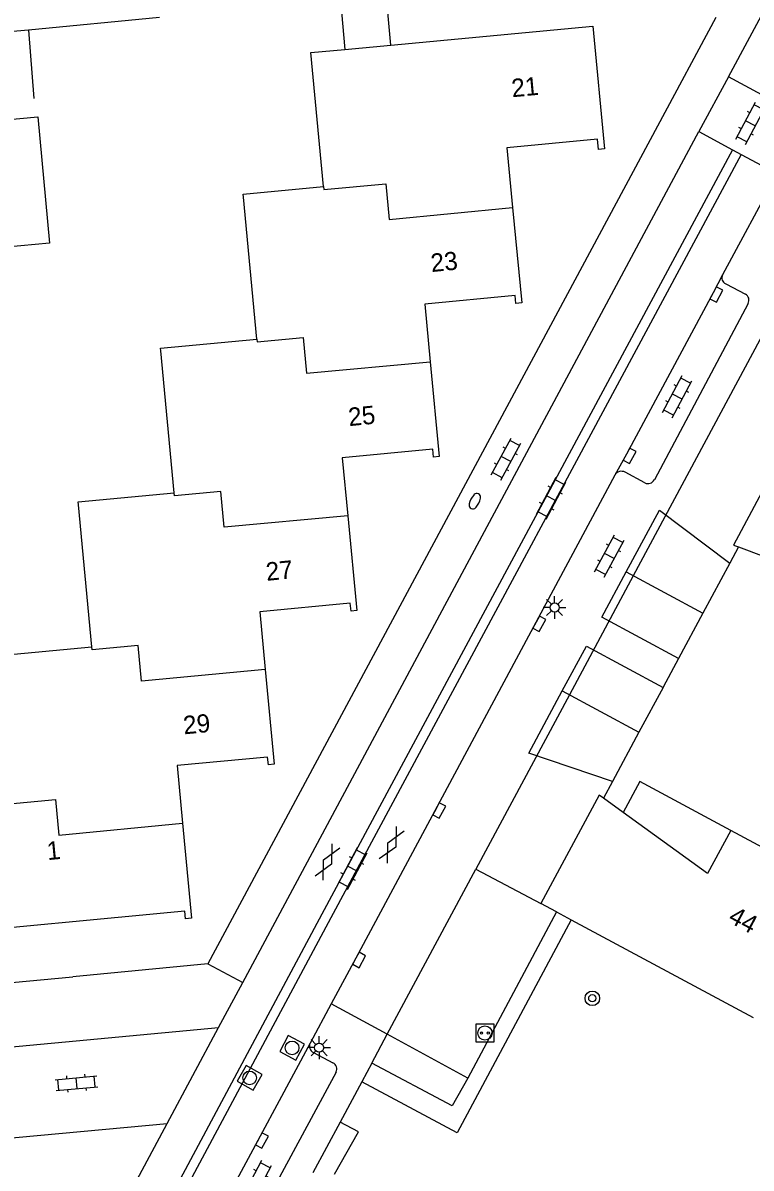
# Model space of a CAD drawing. Extents: x 124000 to 128010, y 398999 to 403000.
# Drawn here: x 127171.9 to 127211.9, y 400436.8 to 400499.7 of the extents above; entities that cross this region are included whole.
import ezdxf

# ---------------------------------------------------------------- set-up
doc = ezdxf.new("R2010")
doc.units = 0
for name, color, linetype in [('gg-afsc-muur', 7, 'Continuous'), ('gg-anno-huisnummerreeks BGT', 7, 'Continuous'), ('gg-bbg-bijgebouw', 7, 'Continuous'), ('gg-bbg-hoofdgebouw', 7, 'Continuous'), ('gg-bbg-luifel en loopbrug', 7, 'Continuous'), ('gg-bbg-tussenscheiding', 7, 'Continuous'), ('gg-knt-verharding', 7, 'Continuous'), ('gg-knt-verharding nz', 7, 'Continuous'), ('gt-grn-groengrens', 7, 'Continuous'), ('gt-grn-vlakafsluiter', 7, 'Continuous'), ('gt-grn-weggrens', 7, 'Continuous'), ('gt-symb-boom', 7, 'Continuous'), ('gt-symb-brandkraan', 7, 'Continuous'), ('gt-symb-gesloten verharding', 7, 'Continuous'), ('gt-symb-klinker verharding', 7, 'Continuous'), ('gt-symb-kolk', 7, 'Continuous'), ('gt-symb-laadpunt elektrisch vervoer', 7, 'Continuous'), ('gt-symb-lichtmast', 7, 'Continuous'), ('gt-symb-rioolschacht', 7, 'Continuous')]:
    doc.layers.add(name, color=color, linetype=linetype)

# ---------------------------------------------------------------- blocks, each defined once
blk = doc.blocks.new('gt0-KL1')
at = {"layer": 'gt-symb-klinker verharding'}
for p, q in [((-1.15, 0.3), (1.15, 0.3)), ((-1, -0.3), (-1, 0.3)), ((-0.5, 0.3), (-0.5, 0.45)), ((0, -0.3), (0, 0.3)), ((0.5, 0.3), (0.5, 0.45)), ((1, -0.3), (1, 0.3)), ((-1.15, -0.3), (1.15, -0.3)), ((-0.5, -0.45), (-0.5, -0.3)), ((0.5, -0.45), (0.5, -0.3))]:
    blk.add_line(p, q, dxfattribs=at)
blk = doc.blocks.new('gt0-KOLK')
at = {"layer": 'gt-symb-kolk'}
blk.add_lwpolyline([(0, 0), (0.375, 0), (0.375, 0.4), (-0.375, 0.4), (-0.375, 0), (0, 0)], dxfattribs=at)
blk = doc.blocks.new('gt0-BOOM')
at = {"layer": 'gt-symb-boom'}
for radius in [0.4, 0.2]:
    blk.add_circle((0, 0), radius, dxfattribs=at)
blk = doc.blocks.new('gt0-LMAST')
at = {"layer": 'gt-symb-lichtmast'}
for p, q in [((-0.182, 0.173), (-0.447, 0.438)), ((-0.005, 0.246), (-0.005, 0.621)), ((0.172, 0.173), (0.437, 0.438)), ((-0.255, -0.004), (-0.63, -0.004)), ((-0.182, -0.181), (-0.447, -0.446)), ((-0.005, -0.254), (-0.005, -0.629)), ((0.437, -0.446), (0.172, -0.181)), ((0.245, -0.004), (0.62, -0.004))]:
    blk.add_line(p, q, dxfattribs=at)
blk.add_circle((-0.005, -0.004), 0.25, dxfattribs=at)
blk = doc.blocks.new('gt0-RS')
at = {"layer": 'gt-symb-rioolschacht'}
blk.add_lwpolyline([(-0.5, -0.5), (0.5, -0.5), (0.5, 0.5), (-0.5, 0.5)], close=True, dxfattribs=at)
blk.add_circle((0, 0), 0.375, dxfattribs=at)
blk = doc.blocks.new('gt0-LEV')
at = {"layer": 'gt-symb-laadpunt elektrisch vervoer'}
blk.add_lwpolyline([(-0.486, 0.501), (0.486, 0.501), (0.486, -0.499), (-0.486, -0.499)], close=True, dxfattribs=at)
for centre, radius in [((0, 0), 0.393), ((-0.186, 0), 0.0566), ((0.186, 0), 0.0566)]:
    blk.add_circle(centre, radius, dxfattribs=at)
blk = doc.blocks.new('gt0-GESVH1')
at = {"layer": 'gt-symb-gesloten verharding'}
for p, q in [((-0.992, -0.261), (0.008, 0.239)), ((0.008, -0.261), (-0.992, 0.239)), ((0.008, 0.239), (1.008, -0.261)), ((1.008, 0.239), (0.008, -0.261))]:
    blk.add_line(p, q, dxfattribs=at)
blk = doc.blocks.new('gt0-BR')
at = {"layer": 'gt-symb-brandkraan'}
for centre, radius, start, end in [((-0.244, 0), 0.206, 107.56694, 252.43307), ((0.599, -2.664), 3, 106.89205, 107.56694), ((0, -0.691), 0.938, 73.10799, 106.89205), ((-0.599, -2.664), 3, 72.43309, 73.10799), ((0.244, 0), 0.206, 287.56695, 72.43309), ((0.599, 2.664), 3, 252.43307, 253.10797), ((0, 0.691), 0.938, 253.10797, 286.89206), ((-0.599, 2.664), 3, 286.89206, 287.56695)]:
    blk.add_arc(centre, radius, start, end, dxfattribs=at)

msp = doc.modelspace()

# ---------------------------------------------------------------- linework, layer by layer
at = {"layer": 'gg-afsc-muur'}
for p, q in [((127179.446, 400500), (127172.246, 400499.317)), ((127172.246, 400499.317), (127172.543, 400495.549)), ((127211.255, 400470.929), (127210.776, 400470.038)), ((127207.118, 400463.231), (127207.11, 400463.215)), ((127204.333, 400458.048), (127203.837, 400457.126)), ((127160.879, 400446.008), (127174.683, 400447.326))]:
    msp.add_line(p, q, dxfattribs=at)
at = {"layer": 'gg-bbg-bijgebouw'}
msp.add_lwpolyline([(127169.58, 400494.253), (127172.766, 400494.551), (127173.405, 400487.61), (127170.229, 400487.314)], dxfattribs=at)
at = {"layer": 'gg-bbg-hoofdgebouw'}
for p, q in [((127189.629, 400498.25), (127192.149, 400498.487)), ((127184.788, 400482.346), (127184.055, 400490.143)), ((127180.254, 400473.895), (127179.522, 400481.691)), ((127175.723, 400465.434), (127174.989, 400473.24)), ((127204.916, 400456.346), (127203.837, 400457.126)), ((127216.082, 400452.543), (127210.838, 400455.355)), ((127201.251, 400450.878), (127200.389, 400451.341)), ((127201.251, 400450.878), (127202.065, 400450.441)), ((127202.065, 400450.441), (127212.065, 400445.077))]:
    msp.add_line(p, q, dxfattribs=at)
for points in [[(127192.149, 400498.487), (127203.258, 400499.53), (127203.89, 400492.798), (127203.571, 400492.765), (127203.517, 400493.324), (127198.535, 400492.85), (127198.847, 400489.573)], [(127188.455, 400490.716), (127187.764, 400498.075), (127189.629, 400498.25)], [(127184.055, 400490.143), (127184.04, 400490.302), (127188.455, 400490.716)], [(127198.847, 400489.573), (127199.346, 400484.337), (127199.028, 400484.306), (127198.988, 400484.739), (127194.018, 400484.269), (127194.321, 400481.096)], [(127179.522, 400481.691), (127179.507, 400481.851), (127184.788, 400482.346)], [(127194.321, 400481.096), (127194.817, 400475.89), (127194.498, 400475.858), (127194.458, 400476.289), (127189.486, 400475.817), (127189.789, 400472.641)], [(127214.085, 400476.84), (127210.974, 400471.034), (127211.255, 400470.929)], [(127174.989, 400473.24), (127174.974, 400473.399), (127180.254, 400473.895)], [(127189.789, 400472.641), (127190.286, 400467.435), (127189.968, 400467.405), (127189.928, 400467.833), (127184.954, 400467.363), (127185.252, 400464.205)], [(127211.255, 400470.929), (127217.863, 400468.451), (127216.584, 400466.086), (127221.825, 400463.273)], [(127170.466, 400464.682), (127170.442, 400464.938), (127175.723, 400465.434)], [(127185.252, 400464.205), (127185.744, 400458.988), (127185.423, 400458.958), (127185.386, 400459.382), (127180.415, 400458.921), (127180.712, 400455.758)], [(127203.837, 400457.126), (127203.594, 400457.302), (127200.389, 400451.341)], [(127180.712, 400455.758), (127181.201, 400450.541), (127180.88, 400450.511), (127180.839, 400450.929), (127166.553, 400449.563), (127165.9, 400456.484), (127168.228, 400456.703)], [(127210.838, 400455.355), (127209.556, 400452.991), (127204.916, 400456.346)]]:
    msp.add_lwpolyline(points, dxfattribs=at)
at = {"layer": 'gg-bbg-luifel en loopbrug'}
for p, q in [((127192.149, 400498.487), (127191.902, 400501.174)), ((127189.384, 400500.937), (127189.629, 400498.25)), ((127210.776, 400470.038), (127209.3, 400467.291)), ((127205.083, 400469.555), (127209.3, 400467.291)), ((127209.3, 400467.291), (127207.964, 400464.805)), ((127201.575, 400463.017), (127205.788, 400460.755)), ((127207.11, 400463.215), (127205.788, 400460.755)), ((127205.788, 400460.755), (127204.333, 400458.048))]:
    msp.add_line(p, q, dxfattribs=at)
for points in [[(127205.083, 400469.555), (127206.906, 400472.947), (127210.776, 400470.038)], [(127207.964, 400464.805), (127203.747, 400467.071), (127205.083, 400469.555)], [(127201.575, 400463.017), (127202.901, 400465.477), (127207.11, 400463.215)], [(127204.333, 400458.048), (127199.735, 400459.606), (127201.575, 400463.017)], [(127210.838, 400455.355), (127205.826, 400458.043), (127204.916, 400456.346)]]:
    msp.add_lwpolyline(points, dxfattribs=at)
at = {"layer": 'gg-bbg-tussenscheiding'}
for points in [[(127188.455, 400490.716), (127188.47, 400490.557), (127191.871, 400490.876), (127192.055, 400488.915), (127198.847, 400489.573)], [(127184.788, 400482.346), (127184.803, 400482.187), (127187.338, 400482.425), (127187.522, 400480.463), (127194.321, 400481.096)], [(127189.789, 400472.641), (127182.989, 400472.013), (127182.805, 400473.974), (127180.269, 400473.736), (127180.254, 400473.895)], [(127185.252, 400464.205), (127178.456, 400463.562), (127178.273, 400465.513), (127175.738, 400465.275), (127175.723, 400465.434)], [(127171.191, 400456.982), (127171.206, 400456.823), (127173.73, 400457.061), (127173.915, 400455.099), (127180.712, 400455.758)]]:
    msp.add_lwpolyline(points, dxfattribs=at)
at = {"layer": 'gg-knt-verharding'}
for p, q in [((127210.708, 400496.746), (127214.23, 400503.299)), ((127210.013, 400500), (127182.097, 400448.034)), ((127172.246, 400499.317), (127169.133, 400499.028)), ((127210.708, 400496.746), (127209.08, 400493.738)), ((127212.537, 400495.753), (127210.708, 400496.746)), ((127184.014, 400447.006), (127209.08, 400493.738)), ((127209.08, 400493.738), (127210.932, 400492.738)), ((127210.932, 400492.738), (127211.396, 400492.488)), ((127211.396, 400492.488), (127213.368, 400491.423)), ((127213.368, 400491.423), (127210.372, 400485.878)), ((127215.577, 400488.181), (127205.471, 400469.347)), ((127210.559, 400485.372), (127211.639, 400484.808)), ((127211.78, 400484.299), (127206.634, 400474.622)), ((127206.101, 400474.446), (127205.025, 400475.028)), ((127205.471, 400469.347), (127201.963, 400462.809)), ((127201.963, 400462.809), (127196.827, 400453.236)), ((127196.827, 400453.236), (127200.389, 400451.341)), ((127201.251, 400450.878), (127196.377, 400441.753)), ((127182.097, 400448.034), (127174.683, 400447.326)), ((127182.684, 400444.527), (127184.014, 400447.006)), ((127188.879, 400445.83), (127187.713, 400443.68)), ((127179.862, 400439.27), (127182.684, 400444.527)), ((127187.713, 400443.68), (127181.526, 400432.138)), ((127187.908, 400443.157), (127188.971, 400442.593)), ((127189.141, 400442.089), (127183.669, 400431.914)), ((127191.115, 400442.58), (127190.566, 400441.559)), ((127190.566, 400441.559), (127189.372, 400439.339)), ((127175.773, 400431.656), (127179.862, 400439.27)), ((127189.372, 400439.339), (127187.873, 400436.552))]:
    msp.add_line(p, q, dxfattribs=at)
for points in [[(127210.932, 400492.738), (127188.369, 400450.752), (127176.324, 400428.266)], [(127211.396, 400492.488), (127188.861, 400450.566), (127176.781, 400428.019)], [(127210.372, 400485.878), (127209.859, 400484.886), (127205.094, 400476.029), (127204.452, 400474.876)], [(127204.452, 400474.876), (127190.239, 400448.337), (127188.879, 400445.83)], [(127196.377, 400441.753), (127195.517, 400440.24), (127191.115, 400442.58)]]:
    msp.add_lwpolyline(points, dxfattribs=at)
for centre, radius, start, end in [((127210.731, 400485.723), 0.391, 156.62736, 243.93775), ((127211.46, 400484.484), 0.37, 329.86934, 61.09759), ((127204.817, 400474.657), 0.426, 60.70975, 149.00367), ((127206.281, 400474.795), 0.392, 242.62682, 333.92028), ((127188.079, 400443.518), 0.4, 156.15477, 244.74106), ((127188.824, 400442.263), 0.361, 331.25995, 66.01872)]:
    msp.add_arc(centre, radius, start, end, dxfattribs=at)
at = {"layer": 'gg-knt-verharding nz'}
for p, q in [((127191.943, 400444.167), (127196.827, 400453.236)), ((127169.622, 400443.309), (127182.684, 400444.527)), ((127196.377, 400441.753), (127191.943, 400444.167)), ((127170.135, 400438.371), (127179.862, 400439.27))]:
    msp.add_line(p, q, dxfattribs=at)
at = {"layer": 'gt-grn-groengrens'}
for points in [[(127202.065, 400450.441), (127195.792, 400438.748), (127190.566, 400441.559)], [(127189.065, 400436.48), (127190.37, 400438.802), (127189.372, 400439.339)]]:
    msp.add_lwpolyline(points, dxfattribs=at)
at = {"layer": 'gt-grn-vlakafsluiter'}
msp.add_line((127207.964, 400464.805), (127207.118, 400463.231), dxfattribs=at)
at = {"layer": 'gt-grn-weggrens'}
for p, q in [((127182.097, 400448.034), (127184.014, 400447.006)), ((127191.943, 400444.167), (127188.879, 400445.83)), ((127191.115, 400442.58), (127191.943, 400444.167))]:
    msp.add_line(p, q, dxfattribs=at)

# ---------------------------------------------------------------- block references
at = {"layer": 'gt-symb-boom'}
msp.add_blockref('gt0-BOOM', (127203.223, 400446.138), dxfattribs=at)
at = {"layer": 'gt-symb-brandkraan', "rotation": -115.97571465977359}
msp.add_blockref('gt0-BR', (127196.771, 400473.443), dxfattribs=at)
at = {"layer": 'gt-symb-gesloten verharding'}
for p, rotation in [((127192.189, 400454.56), 62.61502942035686), ((127188.658, 400453.619), 62.615029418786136)]:
    msp.add_blockref('gt0-GESVH1', p, dxfattribs=dict(at, rotation=rotation))
at = {"layer": 'gt-symb-klinker verharding'}
for p, rotation in [((127211.913, 400494.193), 62.02527007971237), ((127207.888, 400479.18), 62.02527007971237), ((127198.482, 400475.755), 61.76909817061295), ((127200.959, 400473.604), 62.02527007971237), ((127204.158, 400470.431), 61.769098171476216), ((127190.046, 400453.262), 61.84665349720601), ((127174.886, 400441.476), 5.334440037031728), ((127184.789, 400436.082), 62.2307873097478)]:
    msp.add_blockref('gt0-KL1', p, dxfattribs=dict(at, rotation=rotation))
at = {"layer": 'gt-symb-kolk'}
for p, rotation in [((127209.859, 400484.886), -117.33407585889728), ((127205.094, 400476.029), -118.28136108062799), ((127200.136, 400466.798), -118.10282356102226), ((127194.64, 400456.55), -118.2309018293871), ((127190.239, 400448.337), -118.18039481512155), ((127184.897, 400438.421), -118.15334650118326)]:
    msp.add_blockref('gt0-KOLK', p, dxfattribs=dict(at, rotation=rotation))
at = {"layer": 'gt-symb-laadpunt elektrisch vervoer'}
msp.add_blockref('gt0-LEV', (127197.323, 400444.231), dxfattribs=at)
at = {"layer": 'gt-symb-lichtmast'}
for p in [(127201.157, 400467.605), (127188.219, 400443.433)]:
    msp.add_blockref('gt0-LMAST', p, dxfattribs=at)
at = {"layer": 'gt-symb-rioolschacht'}
for p, rotation in [((127186.727, 400443.417), 62.2307873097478), ((127184.396, 400441.766), 60.20538279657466)]:
    msp.add_blockref('gt0-RS', p, dxfattribs=dict(at, rotation=rotation))

# ---------------------------------------------------------------- texts
at = {"layer": 'gg-anno-huisnummerreeks BGT'}
for s, rotation, p in [('21', 5.3, (127198.826, 400495.624)), ('23', 5.5, (127194.388, 400486.023)), ('25', 5.5, (127189.86, 400477.561)), ('27', 5.5, (127185.333, 400469.064)), ('29', 5.4, (127180.791, 400460.632)), ('1', 5.5, (127173.302, 400453.724)), ('44', 331.8, (127210.631, 400450.359))]:
    msp.add_text(s, height=1, rotation=rotation, dxfattribs=at).set_placement(p)

doc.saveas('drawing.dxf')
